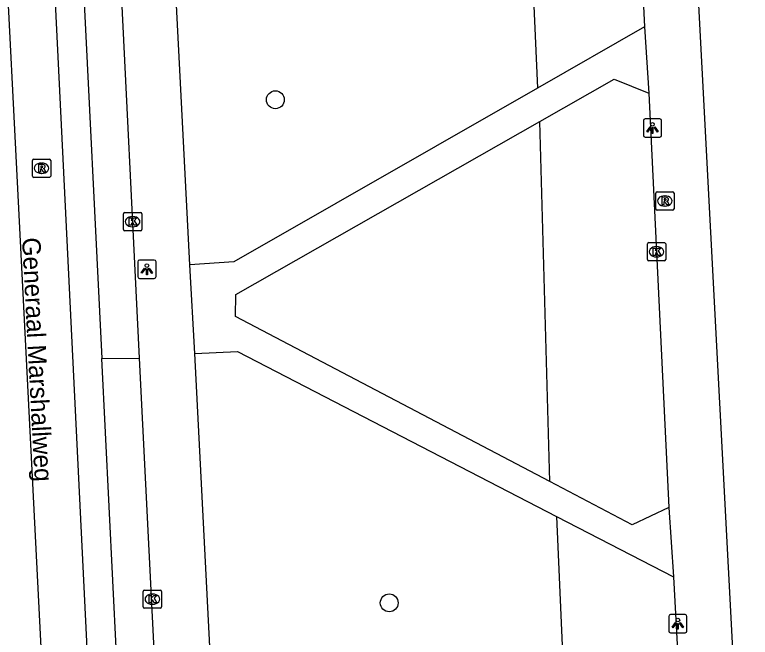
# Model space of a CAD drawing. Extents: x 161084 to 161928, y 385355 to 386522.
# Drawn here: x 161611.48 to 161651.76, y 386053.3 to 386087.38 of the extents above; entities that cross this region are included whole.
import ezdxf

# ---------------------------------------------------------------- set-up
doc = ezdxf.new("R2010")
doc.units = 0
for name, color, linetype in [('IMGEO_Boom', 7, 'Continuous'), ('IMGEO_Groenvoorziening', 7, 'Continuous'), ('IMGEO_Kolk', 7, 'Continuous'), ('IMGEO_Lichtpunt', 7, 'Continuous'), ('IMGEO_Openbare_ruimte_label', 7, 'Continuous'), ('IMGEO_OVBaan_gesloten', 7, 'Continuous'), ('IMGEO_Rijbaan_lokaal_gesloten', 7, 'Continuous'), ('IMGEO_Rioolput', 7, 'Continuous'), ('IMGEO_Voetpad_open', 7, 'Continuous')]:
    doc.layers.add(name, color=color, linetype=linetype)

msp = doc.modelspace()

# ---------------------------------------------------------------- linework, layer by layer
at = {"layer": 'IMGEO_Boom'}
for centre in [(161625.749, 386082.722), (161631.984, 386055.181)]:
    msp.add_circle(centre, 0.489, dxfattribs=at)
at = {"layer": 'IMGEO_Groenvoorziening'}
for points in [[(161638.629, 386116.494), (161640.099, 386083.359)], [(161640.779, 386061.822), (161640.223, 386081.523)], [(161641.139, 386059.917), (161642.392, 386031.672)]]:
    msp.add_lwpolyline(points, dxfattribs=at)
at = {"layer": 'IMGEO_Kolk'}
for p, q in [((161617.43, 386075.625), (161617.43, 386076.477)), ((161617.505, 386076.551), (161618.357, 386076.551)), ((161617.918, 386076.331), (161617.943, 386076.331)), ((161618.431, 386076.477), (161618.431, 386075.625)), ((161618.357, 386075.551), (161617.505, 386075.551)), ((161617.941, 386075.771), (161617.916, 386075.771)), ((161646.122, 386073.975), (161646.122, 386074.827)), ((161646.197, 386074.901), (161647.049, 386074.901)), ((161647.123, 386074.827), (161647.123, 386073.975)), ((161646.61, 386074.681), (161646.635, 386074.681)), ((161646.633, 386074.121), (161646.608, 386074.121)), ((161647.049, 386073.901), (161646.197, 386073.901)), ((161618.512, 386054.96), (161618.512, 386055.812)), ((161618.587, 386055.886), (161619.439, 386055.886)), ((161619.513, 386055.812), (161619.513, 386054.96)), ((161619, 386055.666), (161619.025, 386055.666)), ((161619.023, 386055.106), (161618.998, 386055.106)), ((161619.439, 386054.886), (161618.587, 386054.886))]:
    msp.add_line(p, q, dxfattribs=at)
for points in [[(161617.43, 386075.625), (161617.43, 386076.477)], [(161617.505, 386076.551), (161618.357, 386076.551)], [(161618.431, 386076.477), (161618.431, 386075.625)], [(161617.751, 386076.251), (161617.874, 386076.251), (161617.874, 386076.1), (161618.004, 386076.251), (161618.168, 386076.251), (161618.022, 386076.1), (161618.175, 386075.851), (161618.023, 386075.851), (161617.938, 386076.015), (161617.874, 386075.948), (161617.874, 386075.851), (161617.751, 386075.851), (161617.751, 386076.251)], [(161618.357, 386075.551), (161617.505, 386075.551)], [(161646.122, 386073.975), (161646.122, 386074.827)], [(161646.197, 386074.901), (161647.049, 386074.901)], [(161647.123, 386074.827), (161647.123, 386073.975)], [(161646.443, 386074.601), (161646.566, 386074.601), (161646.566, 386074.45), (161646.696, 386074.601), (161646.86, 386074.601), (161646.714, 386074.45), (161646.867, 386074.201), (161646.715, 386074.201), (161646.63, 386074.365), (161646.566, 386074.298), (161646.566, 386074.201), (161646.443, 386074.201), (161646.443, 386074.601)], [(161647.049, 386073.901), (161646.197, 386073.901)], [(161618.512, 386054.96), (161618.512, 386055.812)], [(161618.587, 386055.886), (161619.439, 386055.886)], [(161619.513, 386055.812), (161619.513, 386054.96)], [(161618.833, 386055.586), (161618.956, 386055.586), (161618.956, 386055.435), (161619.086, 386055.586), (161619.25, 386055.586), (161619.104, 386055.435), (161619.257, 386055.186), (161619.105, 386055.186), (161619.02, 386055.35), (161618.956, 386055.283), (161618.956, 386055.186), (161618.833, 386055.186), (161618.833, 386055.586)], [(161619.439, 386054.886), (161618.587, 386054.886)]]:
    msp.add_lwpolyline(points, dxfattribs=at)
for centre, start, end in [((161617.507, 386076.475), 91.552, 178.448), ((161617.507, 386076.475), 91.552, 178.448), ((161618.355, 386076.475), 1.552, 88.448), ((161618.355, 386076.475), 1.552, 88.448), ((161617.507, 386075.627), 181.552, 268.448), ((161617.507, 386075.627), 181.552, 268.448), ((161618.355, 386075.627), 271.552, 358.448), ((161618.355, 386075.627), 271.552, 358.448), ((161646.199, 386074.825), 91.552, 178.448), ((161646.199, 386074.825), 91.552, 178.448), ((161647.047, 386074.825), 1.552, 88.448), ((161647.047, 386074.825), 1.552, 88.448), ((161646.199, 386073.977), 181.552, 268.448), ((161646.199, 386073.977), 181.552, 268.448), ((161647.047, 386073.977), 271.552, 358.448), ((161647.047, 386073.977), 271.552, 358.448), ((161618.589, 386055.81), 91.552, 178.448), ((161618.589, 386055.81), 91.552, 178.448), ((161619.437, 386055.81), 1.552, 88.448), ((161619.437, 386055.81), 1.552, 88.448), ((161618.589, 386054.962), 181.552, 268.448), ((161618.589, 386054.962), 181.552, 268.448), ((161619.437, 386054.962), 271.552, 358.448), ((161619.437, 386054.962), 271.552, 358.448)]:
    msp.add_arc(centre, 0.0765, start, end, dxfattribs=at)
for centre, major_axis, ratio, start_param, end_param in [((161617.917, 386076.051), (-0.387, 0.002), 0.722429, 4.712389, 7.853982), ((161617.942, 386076.051), (-0.39, 0.002), 0.717154, 1.570796, 4.712389), ((161646.609, 386074.401), (-0.387, 0.002), 0.722429, 4.712389, 7.853982), ((161646.634, 386074.401), (-0.39, 0.002), 0.717154, 1.570796, 4.712389), ((161618.999, 386055.386), (-0.387, 0.002), 0.722429, 4.712389, 7.853982), ((161619.024, 386055.386), (-0.39, 0.002), 0.717154, 1.570796, 4.712389)]:
    msp.add_ellipse(centre, major_axis=major_axis, ratio=ratio, start_param=start_param, end_param=end_param, dxfattribs=at)
at = {"layer": 'IMGEO_Lichtpunt'}
for p, q in [((161645.9, 386081.58), (161645.9, 386080.773)), ((161645.9, 386081.58), (161645.9, 386080.773)), ((161646.802, 386081.675), (161645.994, 386081.675)), ((161646.802, 386081.675), (161645.994, 386081.675)), ((161646.896, 386080.773), (161646.896, 386081.58)), ((161646.896, 386080.773), (161646.896, 386081.58)), ((161645.994, 386080.679), (161646.802, 386080.679)), ((161645.994, 386080.679), (161646.802, 386080.679)), ((161619.118, 386073.942), (161618.31, 386073.942)), ((161619.118, 386073.942), (161618.31, 386073.942)), ((161618.216, 386073.847), (161618.216, 386073.04)), ((161618.216, 386073.847), (161618.216, 386073.04)), ((161619.212, 386073.04), (161619.212, 386073.847)), ((161619.212, 386073.04), (161619.212, 386073.847)), ((161618.31, 386072.946), (161619.118, 386072.946)), ((161618.31, 386072.946), (161619.118, 386072.946)), ((161647.291, 386054.444), (161647.291, 386053.637)), ((161647.291, 386054.444), (161647.291, 386053.637)), ((161648.193, 386054.539), (161647.385, 386054.539)), ((161648.193, 386054.539), (161647.385, 386054.539)), ((161648.287, 386053.637), (161648.287, 386054.444)), ((161648.287, 386053.637), (161648.287, 386054.444)), ((161647.385, 386053.543), (161648.193, 386053.543)), ((161647.385, 386053.543), (161648.193, 386053.543))]:
    msp.add_line(p, q, dxfattribs=at)
for points in [[(161646.274, 386081.244), (161646.313, 386081.216), (161646.125, 386080.954), (161646.087, 386080.981), (161646.274, 386081.244)], [(161646.376, 386081.196), (161646.423, 386081.196), (161646.423, 386080.874), (161646.376, 386080.874), (161646.376, 386081.196)], [(161646.486, 386081.216), (161646.524, 386081.243), (161646.711, 386080.981), (161646.672, 386080.953), (161646.486, 386081.216)], [(161618.59, 386073.511), (161618.629, 386073.483), (161618.441, 386073.221), (161618.403, 386073.248), (161618.59, 386073.511)], [(161618.802, 386073.483), (161618.84, 386073.51), (161619.027, 386073.248), (161618.988, 386073.22), (161618.802, 386073.483)], [(161618.692, 386073.463), (161618.739, 386073.463), (161618.739, 386073.141), (161618.692, 386073.141), (161618.692, 386073.463)], [(161647.665, 386054.108), (161647.704, 386054.08), (161647.516, 386053.818), (161647.478, 386053.845), (161647.665, 386054.108)], [(161647.767, 386054.06), (161647.814, 386054.06), (161647.814, 386053.738), (161647.767, 386053.738), (161647.767, 386054.06)], [(161647.877, 386054.08), (161647.915, 386054.107), (161648.102, 386053.845), (161648.063, 386053.817), (161647.877, 386054.08)]]:
    msp.add_lwpolyline(points, dxfattribs=at)
for centre in [(161646.399, 386081.378), (161618.715, 386073.645), (161647.79, 386054.242)]:
    msp.add_circle(centre, 0.0994, dxfattribs=at)
for centre, start, end in [((161645.994, 386081.58), 90, 180), ((161645.994, 386081.58), 90, 180), ((161646.802, 386081.58), 0, 90), ((161646.802, 386081.58), 0, 90), ((161645.994, 386080.773), 180, 270), ((161645.994, 386080.773), 180, 270), ((161646.802, 386080.773), 270, 0), ((161646.802, 386080.773), 270, 360), ((161618.31, 386073.847), 90, 180), ((161618.31, 386073.847), 90, 180), ((161619.118, 386073.847), 0, 90), ((161619.118, 386073.847), 0, 90), ((161618.31, 386073.04), 180, 270), ((161618.31, 386073.04), 180, 270), ((161619.118, 386073.04), 270, 0), ((161619.118, 386073.04), 270, 360), ((161647.385, 386054.444), 90, 180), ((161647.385, 386054.444), 90, 180), ((161648.193, 386054.444), 0, 90), ((161648.193, 386054.444), 0, 90), ((161647.385, 386053.637), 180, 270), ((161647.385, 386053.637), 180, 270), ((161648.193, 386053.637), 270, 0), ((161648.193, 386053.637), 270, 360)]:
    msp.add_arc(centre, 0.0946, start, end, dxfattribs=at)
at = {"layer": 'IMGEO_OVBaan_gesloten'}
for points in [[(161614.094, 386111.925), (161616.25, 386068.557)], [(161616.119, 386112.027), (161617.168, 386091.19), (161618.288, 386068.569)], [(161616.25, 386068.557), (161618.288, 386068.569)]]:
    msp.add_lwpolyline(points, dxfattribs=at)
at = {"layer": 'IMGEO_Rijbaan_lokaal_gesloten'}
for points in [[(161609.755, 386116.483), (161609.888, 386111.583), (161615.421, 386003.25), (161621.471, 385885.633), (161624.888, 385819.708), (161623.138, 385819.708), (161623.088, 385821.908)], [(161618.865, 386015.904), (161617.246, 386015.857), (161612.548, 386111.875), (161614.094, 386111.925)], [(161618.865, 386015.904), (161616.25, 386068.557)]]:
    msp.add_lwpolyline(points, dxfattribs=at)
at = {"layer": 'IMGEO_Rioolput'}
for p, q in [((161612.444, 386078.547), (161612.444, 386079.399)), ((161612.519, 386079.473), (161613.371, 386079.473)), ((161612.932, 386079.253), (161612.957, 386079.253)), ((161613.445, 386079.399), (161613.445, 386078.547)), ((161613.371, 386078.473), (161612.519, 386078.473)), ((161612.955, 386078.693), (161612.93, 386078.693)), ((161646.577, 386076.756), (161646.577, 386077.608)), ((161646.652, 386077.682), (161647.504, 386077.682)), ((161647.578, 386077.608), (161647.578, 386076.756)), ((161647.065, 386077.462), (161647.09, 386077.462)), ((161647.088, 386076.902), (161647.063, 386076.902)), ((161647.504, 386076.682), (161646.652, 386076.682))]:
    msp.add_line(p, q, dxfattribs=at)
for points in [[(161612.444, 386078.547), (161612.444, 386079.399)], [(161612.519, 386079.473), (161613.371, 386079.473)], [(161613.033, 386079.171), (161612.781, 386079.173), (161612.781, 386078.773)], [(161613.445, 386079.399), (161613.445, 386078.547)], [(161612.781, 386078.773), (161612.905, 386078.773), (161612.905, 386078.935), (161612.916, 386078.935)], [(161612.959, 386079.092), (161612.905, 386079.092), (161612.905, 386079.011)], [(161612.905, 386079.011), (161612.957, 386079.011)], [(161612.963, 386078.906), (161613.034, 386078.773), (161613.174, 386078.773), (161613.109, 386078.899)], [(161613.371, 386078.473), (161612.519, 386078.473)], [(161646.577, 386076.756), (161646.577, 386077.608)], [(161646.652, 386077.682), (161647.504, 386077.682)], [(161647.578, 386077.608), (161647.578, 386076.756)], [(161647.166, 386077.38), (161646.914, 386077.382), (161646.914, 386076.982)], [(161646.914, 386076.982), (161647.038, 386076.982), (161647.038, 386077.144), (161647.049, 386077.144)], [(161647.092, 386077.301), (161647.038, 386077.301), (161647.038, 386077.22)], [(161647.038, 386077.22), (161647.09, 386077.22)], [(161647.096, 386077.115), (161647.167, 386076.982), (161647.307, 386076.982), (161647.242, 386077.108)], [(161647.504, 386076.682), (161646.652, 386076.682)]]:
    msp.add_lwpolyline(points, dxfattribs=at)
for centre, radius, start, end in [((161612.521, 386079.397), 0.0765, 91.552, 178.448), ((161612.521, 386079.397), 0.0765, 91.552, 178.448), ((161613.032, 386079.061), 0.109, 350.3612, 89.416), ((161613.369, 386079.397), 0.0765, 1.552, 88.448), ((161613.369, 386079.397), 0.0765, 1.552, 88.448), ((161612.915, 386078.882), 0.0533, 26.0293, 88.6989), ((161612.941, 386079.2), 0.19, 274.7715, 282.9687), ((161612.965, 386078.996), 0.0964, 77.0061, 93.1865), ((161612.979, 386079.053), 0.0378, 276.6634, 79.6772), ((161613.03, 386079.061), 0.112, 277.5842, 350.9817), ((161613.014, 386078.846), 0.108, 29.5134, 73.7905), ((161612.521, 386078.549), 0.0765, 181.552, 268.448), ((161612.521, 386078.549), 0.0765, 181.552, 268.448), ((161613.369, 386078.549), 0.0765, 271.552, 358.448), ((161613.369, 386078.549), 0.0765, 271.552, 358.448), ((161646.654, 386077.606), 0.0765, 91.552, 178.448), ((161646.654, 386077.606), 0.0765, 91.552, 178.448), ((161647.502, 386077.606), 0.0765, 1.552, 88.448), ((161647.502, 386077.606), 0.0765, 1.552, 88.448), ((161647.048, 386077.091), 0.0533, 26.0293, 88.6989), ((161647.074, 386077.409), 0.19, 274.7715, 282.9687), ((161647.098, 386077.205), 0.0964, 77.0061, 93.1865), ((161647.112, 386077.262), 0.0378, 276.6634, 79.6772), ((161647.165, 386077.27), 0.109, 350.3612, 89.416), ((161647.163, 386077.27), 0.112, 277.5842, 350.9817), ((161647.147, 386077.055), 0.108, 29.5134, 73.7905), ((161646.654, 386076.758), 0.0765, 181.552, 268.448), ((161646.654, 386076.758), 0.0765, 181.552, 268.448), ((161647.502, 386076.758), 0.0765, 271.552, 358.448), ((161647.502, 386076.758), 0.0765, 271.552, 358.448)]:
    msp.add_arc(centre, radius, start, end, dxfattribs=at)
for centre, major_axis, ratio, start_param, end_param in [((161612.931, 386078.973), (-0.387, 0.002), 0.722429, 4.712389, 7.853982), ((161612.956, 386078.973), (-0.39, 0.002), 0.717154, 1.570796, 4.712389), ((161647.064, 386077.182), (-0.387, 0.002), 0.722429, 4.712389, 7.853982), ((161647.089, 386077.182), (-0.39, 0.002), 0.717154, 1.570796, 4.712389)]:
    msp.add_ellipse(centre, major_axis=major_axis, ratio=ratio, start_param=start_param, end_param=end_param, dxfattribs=at)
at = {"layer": 'IMGEO_Voetpad_open'}
for points in [[(161641.767, 386116.665), (161642.022, 386116.655), (161642.276, 386116.622), (161642.525, 386116.566), (161642.769, 386116.489), (161643.004, 386116.389), (161643.23, 386116.27), (161643.444, 386116.13), (161643.645, 386115.972), (161643.831, 386115.797), (161644.001, 386115.605), (161644.152, 386115.4), (161644.285, 386115.181), (161644.398, 386114.952), (161644.49, 386114.713), (161644.56, 386114.467), (161644.608, 386114.216), (161644.633, 386113.962), (161644.958, 386107.245), (161645.316, 386099.846), (161645.967, 386086.717)], [(161621.064, 386073.68), (161619.081, 386112.447)], [(161647.893, 386107.313), (161651.755, 386034.3)], [(161645.967, 386086.717), (161640.099, 386083.359)], [(161645.967, 386086.717), (161646.2, 386083.077)], [(161640.223, 386081.523), (161644.308, 386083.846), (161646.2, 386083.077)], [(161640.099, 386083.359), (161623.474, 386073.846), (161621.064, 386073.68)], [(161646.2, 386083.077), (161647.303, 386060.409)], [(161640.779, 386061.822), (161623.574, 386070.856), (161623.577, 386072.056), (161640.223, 386081.523)], [(161621.344, 386068.83), (161621.064, 386073.68)], [(161621.344, 386068.83), (161623.674, 386068.937), (161641.139, 386059.917)], [(161623.297, 386030.705), (161621.344, 386068.83)], [(161618.288, 386068.569), (161620.941, 386015.929)], [(161647.303, 386060.409), (161645.294, 386059.451), (161640.779, 386061.822)], [(161647.303, 386060.409), (161647.543, 386056.609)], [(161641.139, 386059.917), (161647.543, 386056.609)], [(161647.543, 386056.609), (161648.758, 386034.378), (161648.888, 386032.001)]]:
    msp.add_lwpolyline(points, dxfattribs=at)

# ---------------------------------------------------------------- texts
at = {"layer": 'IMGEO_Openbare_ruimte_label'}
msp.add_text('Generaal Marshallweg', height=1, rotation=272.9797, dxfattribs=at).set_placement((161611.876, 386075.157))

doc.saveas('drawing.dxf')
